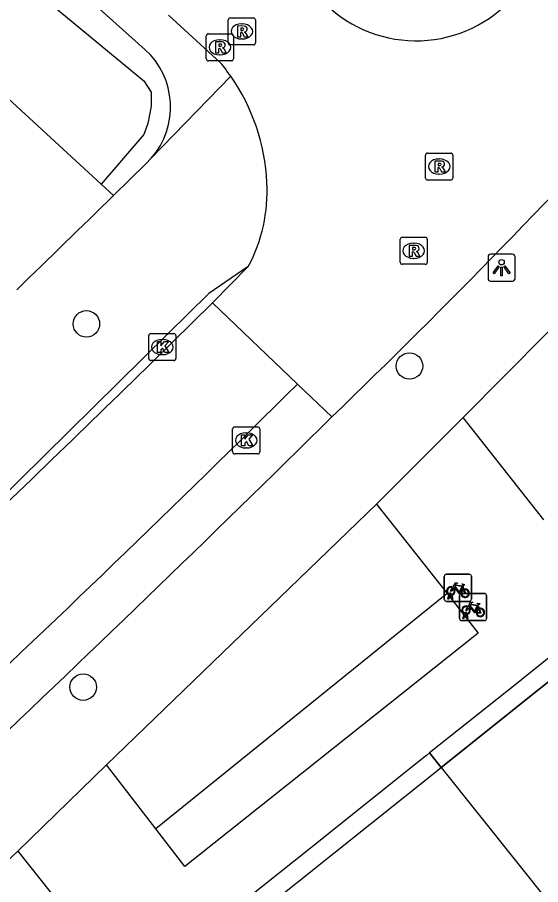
# Model space of a CAD drawing. Extents: x 159040 to 160094, y 381214 to 382518.
# Drawn here: x 159509.58 to 159528.9, y 381664.06 to 381696.1 of the extents above; entities that cross this region are included whole.
import ezdxf

# ---------------------------------------------------------------- set-up
doc = ezdxf.new("R2010")
doc.units = 0
for name, color, linetype in [('IMGEO_Boom', 7, 'Continuous'), ('IMGEO_Fietsenrek', 7, 'Continuous'), ('IMGEO_Haag', 7, 'Continuous'), ('IMGEO_Kolk', 7, 'Continuous'), ('IMGEO_Lichtpunt', 7, 'Continuous'), ('IMGEO_Pand', 7, 'Continuous'), ('IMGEO_Pand_overbouw', 7, 'Continuous'), ('IMGEO_Parkeervlak_open', 7, 'Continuous'), ('IMGEO_Rijbaan_lokaal_open', 7, 'Continuous'), ('IMGEO_Rioolput', 7, 'Continuous'), ('IMGEO_Voetpad_open', 7, 'Continuous')]:
    doc.layers.add(name, color=color, linetype=linetype)

msp = doc.modelspace()

# ---------------------------------------------------------------- linework, layer by layer
at = {"layer": 'IMGEO_Boom'}
for centre in [(159512.127, 381684.779), (159524.052, 381683.223), (159512.007, 381671.361)]:
    msp.add_circle(centre, 0.489, dxfattribs=at)
at = {"layer": 'IMGEO_Fietsenrek'}
for p, q in [((159525.34, 381674.605), (159525.34, 381675.446)), ((159525.34, 381675.446), (159525.34, 381674.605)), ((159525.415, 381675.53), (159526.256, 381675.53)), ((159526.256, 381675.53), (159525.415, 381675.53)), ((159526.34, 381675.455), (159526.34, 381674.614)), ((159526.34, 381674.614), (159526.34, 381675.455)), ((159526.027, 381675.079), (159526.063, 381674.984)), ((159525.467, 381674.614), (159525.506, 381674.774)), ((159525.501, 381674.614), (159525.467, 381674.614)), ((159525.536, 381674.762), (159525.501, 381674.614)), ((159525.578, 381674.786), (159525.577, 381674.79)), ((159525.619, 381674.614), (159525.585, 381674.756)), ((159525.609, 381674.797), (159525.61, 381674.79)), ((159525.617, 381674.76), (159525.652, 381674.614)), ((159525.652, 381674.614), (159525.619, 381674.614)), ((159525.902, 381673.893), (159525.902, 381674.734)), ((159525.902, 381674.734), (159525.902, 381673.893)), ((159525.977, 381674.818), (159526.818, 381674.818)), ((159526.818, 381674.818), (159525.977, 381674.818)), ((159526.902, 381674.743), (159526.902, 381673.902)), ((159526.902, 381673.902), (159526.902, 381674.743)), ((159526.265, 381674.53), (159525.424, 381674.53)), ((159525.424, 381674.53), (159526.265, 381674.53)), ((159526.589, 381674.367), (159526.625, 381674.272)), ((159526.029, 381673.902), (159526.068, 381674.062)), ((159526.098, 381674.05), (159526.063, 381673.902)), ((159526.14, 381674.074), (159526.139, 381674.078)), ((159526.181, 381673.902), (159526.147, 381674.044)), ((159526.171, 381674.085), (159526.172, 381674.078)), ((159526.179, 381674.048), (159526.214, 381673.902)), ((159526.827, 381673.818), (159525.986, 381673.818)), ((159525.986, 381673.818), (159526.827, 381673.818)), ((159526.063, 381673.902), (159526.029, 381673.902)), ((159526.214, 381673.902), (159526.181, 381673.902))]:
    msp.add_line(p, q, dxfattribs=at)
for points in [[(159525.674, 381675.004), (159525.622, 381674.914), (159525.582, 381674.889), (159525.583, 381674.936), (159525.638, 381675.03)], [(159525.653, 381675.056), (159525.748, 381675.22), (159525.834, 381675.206), (159525.836, 381675.197), (159525.78, 381675.186), (159525.753, 381675.141), (159526.009, 381675.1)], [(159525.949, 381674.812), (159525.899, 381674.812), (159525.708, 381675.063), (159525.689, 381675.031)], [(159525.996, 381675.075), (159525.739, 381675.116), (159525.722, 381675.087), (159525.889, 381674.867), (159525.996, 381675.075)], [(159526.044, 381674.977), (159526.014, 381675.054), (159525.905, 381674.836), (159525.948, 381674.836)], [(159525.978, 381674.836), (159526.098, 381674.835), (159526.054, 381674.949)], [(159526.074, 381674.956), (159526.129, 381674.811), (159525.979, 381674.811)], [(159526.009, 381675.1), (159526.034, 381675.149), (159526.028, 381675.153), (159526.005, 381675.157), (159525.993, 381675.164), (159525.992, 381675.167), (159525.994, 381675.172), (159526.089, 381675.157), (159526.091, 381675.147), (159526.081, 381675.134), (159526.069, 381675.128), (159526.055, 381675.134), (159526.027, 381675.079)], [(159526.236, 381674.292), (159526.184, 381674.202), (159526.144, 381674.177), (159526.145, 381674.224), (159526.2, 381674.318)], [(159526.215, 381674.344), (159526.31, 381674.508), (159526.396, 381674.494), (159526.398, 381674.485), (159526.342, 381674.474), (159526.315, 381674.429), (159526.571, 381674.388)], [(159526.511, 381674.1), (159526.461, 381674.1), (159526.27, 381674.351), (159526.251, 381674.319)], [(159526.558, 381674.363), (159526.301, 381674.404), (159526.284, 381674.375), (159526.451, 381674.155), (159526.558, 381674.363)], [(159526.606, 381674.265), (159526.576, 381674.342), (159526.467, 381674.124), (159526.51, 381674.124)], [(159526.571, 381674.388), (159526.596, 381674.437), (159526.59, 381674.441), (159526.567, 381674.445), (159526.555, 381674.452), (159526.554, 381674.455), (159526.556, 381674.46), (159526.651, 381674.445), (159526.653, 381674.435), (159526.643, 381674.422), (159526.631, 381674.416), (159526.617, 381674.422), (159526.589, 381674.367)], [(159526.54, 381674.124), (159526.66, 381674.123), (159526.616, 381674.237)], [(159526.636, 381674.244), (159526.691, 381674.099), (159526.541, 381674.099)]]:
    msp.add_lwpolyline(points, dxfattribs=at)
for centre, radius, start, end in [((159525.418, 381675.452), 0.0779, 92.4484, 184.2845), ((159525.418, 381675.452), 0.0779, 92.4484, 184.2845), ((159526.262, 381675.452), 0.0779, 2.4484, 94.2845), ((159526.262, 381675.452), 0.0779, 2.4484, 94.2845), ((159525.58, 381674.915), 0.159, 62.6766, 242.1369), ((159525.58, 381674.915), 0.129, 63.3192, 238.903), ((159525.58, 381674.915), 0.129, 283.6043, 43.4302), ((159525.58, 381674.915), 0.159, 283.5766, 46.6042), ((159526.107, 381674.831), 0.159, 113.3408, 178.3217), ((159526.107, 381674.831), 0.159, 187.0065, 105.7708), ((159526.107, 381674.831), 0.129, 113.923, 177.9556), ((159526.107, 381674.831), 0.129, 188.6715, 104.5883), ((159525.418, 381674.608), 0.0779, 182.4484, 274.2845), ((159525.418, 381674.608), 0.0779, 182.4484, 274.2845), ((159525.56, 381674.786), 0.0499, 12.8025, 158.6934), ((159525.58, 381674.915), 0.159, 253.9967, 271.7867), ((159525.56, 381674.786), 0.0174, 12.8025, 163.4502), ((159525.58, 381674.915), 0.129, 253.415, 269.0204), ((159525.98, 381674.74), 0.0779, 92.4484, 184.2845), ((159525.98, 381674.74), 0.0779, 92.4484, 184.2845), ((159526.262, 381674.608), 0.0779, 272.4484, 4.2845), ((159526.262, 381674.608), 0.0779, 272.4484, 4.2845), ((159526.824, 381674.74), 0.0779, 2.4484, 94.2845), ((159526.824, 381674.74), 0.0779, 2.4484, 94.2845), ((159526.142, 381674.203), 0.159, 62.6766, 242.1369), ((159526.142, 381674.203), 0.129, 63.3192, 238.903), ((159526.142, 381674.203), 0.129, 283.6043, 43.4302), ((159526.142, 381674.203), 0.159, 283.5766, 46.6042), ((159526.122, 381674.074), 0.0499, 12.8025, 158.6934), ((159526.142, 381674.203), 0.159, 253.9967, 271.7867), ((159526.122, 381674.074), 0.0174, 12.8025, 163.4502), ((159526.142, 381674.203), 0.129, 253.415, 269.0204), ((159526.669, 381674.119), 0.159, 113.3408, 178.3217), ((159526.669, 381674.119), 0.159, 187.0065, 105.7708), ((159526.669, 381674.119), 0.129, 113.923, 177.9556), ((159526.669, 381674.119), 0.129, 188.6715, 104.5883), ((159525.98, 381673.896), 0.0779, 182.4484, 274.2845), ((159525.98, 381673.896), 0.0779, 182.4484, 274.2845), ((159526.824, 381673.896), 0.0779, 272.4484, 4.2845), ((159526.824, 381673.896), 0.0779, 272.4484, 4.2845)]:
    msp.add_arc(centre, radius, start, end, dxfattribs=at)
at = {"layer": 'IMGEO_Haag'}
for points in [[(159505.343, 381696.684), (159507.696, 381699.277), (159509.875, 381697.373), (159514.249, 381693.758), (159514.523, 381693.338), (159514.523, 381692.822), (159514.394, 381692.176), (159514.249, 381691.773), (159512.668, 381689.946)], [(159525.44, 381674.816), (159514.696, 381666.122)]]:
    msp.add_lwpolyline(points, dxfattribs=at)
at = {"layer": 'IMGEO_Kolk'}
for p, q in [((159514.43, 381683.498), (159514.43, 381684.35)), ((159514.505, 381684.424), (159515.357, 381684.424)), ((159515.431, 381684.35), (159515.431, 381683.498)), ((159514.918, 381684.204), (159514.943, 381684.204)), ((159514.941, 381683.644), (159514.916, 381683.644)), ((159515.357, 381683.424), (159514.505, 381683.424)), ((159517.526, 381680.049), (159517.526, 381680.901)), ((159517.601, 381680.975), (159518.453, 381680.975)), ((159518.014, 381680.755), (159518.039, 381680.755)), ((159518.527, 381680.901), (159518.527, 381680.049)), ((159518.037, 381680.195), (159518.012, 381680.195)), ((159518.453, 381679.975), (159517.601, 381679.975))]:
    msp.add_line(p, q, dxfattribs=at)
for points in [[(159514.43, 381683.498), (159514.43, 381684.35)], [(159514.505, 381684.424), (159515.357, 381684.424)], [(159515.431, 381684.35), (159515.431, 381683.498)], [(159514.751, 381684.124), (159514.874, 381684.124), (159514.874, 381683.973), (159515.004, 381684.124), (159515.168, 381684.124), (159515.022, 381683.973), (159515.175, 381683.724), (159515.023, 381683.724), (159514.938, 381683.888), (159514.874, 381683.821), (159514.874, 381683.724), (159514.751, 381683.724), (159514.751, 381684.124)], [(159515.357, 381683.424), (159514.505, 381683.424)], [(159517.526, 381680.049), (159517.526, 381680.901)], [(159517.601, 381680.975), (159518.453, 381680.975)], [(159518.527, 381680.901), (159518.527, 381680.049)], [(159517.847, 381680.675), (159517.97, 381680.675), (159517.97, 381680.524), (159518.1, 381680.675), (159518.264, 381680.675), (159518.118, 381680.524), (159518.271, 381680.275), (159518.119, 381680.275), (159518.034, 381680.439), (159517.97, 381680.372), (159517.97, 381680.275), (159517.847, 381680.275), (159517.847, 381680.675)], [(159518.453, 381679.975), (159517.601, 381679.975)]]:
    msp.add_lwpolyline(points, dxfattribs=at)
for centre, start, end in [((159514.507, 381684.348), 91.552, 178.448), ((159514.507, 381684.348), 91.552, 178.448), ((159515.355, 381684.348), 1.552, 88.448), ((159515.355, 381684.348), 1.552, 88.448), ((159514.507, 381683.5), 181.552, 268.448), ((159514.507, 381683.5), 181.552, 268.448), ((159515.355, 381683.5), 271.552, 358.448), ((159515.355, 381683.5), 271.552, 358.448), ((159517.603, 381680.899), 91.552, 178.448), ((159517.603, 381680.899), 91.552, 178.448), ((159518.451, 381680.899), 1.552, 88.448), ((159518.451, 381680.899), 1.552, 88.448), ((159517.603, 381680.051), 181.552, 268.448), ((159517.603, 381680.051), 181.552, 268.448), ((159518.451, 381680.051), 271.552, 358.448), ((159518.451, 381680.051), 271.552, 358.448)]:
    msp.add_arc(centre, 0.0765, start, end, dxfattribs=at)
for centre, major_axis, ratio, start_param, end_param in [((159514.917, 381683.924), (-0.387, 0.002), 0.722429, 4.712389, 7.853982), ((159514.942, 381683.924), (-0.39, 0.002), 0.717154, 1.570796, 4.712389), ((159518.013, 381680.475), (-0.387, 0.002), 0.722429, 4.712389, 7.853982), ((159518.038, 381680.475), (-0.39, 0.002), 0.717154, 1.570796, 4.712389)]:
    msp.add_ellipse(centre, major_axis=major_axis, ratio=ratio, start_param=start_param, end_param=end_param, dxfattribs=at)
at = {"layer": 'IMGEO_Lichtpunt'}
for p, q in [((159526.955, 381687.26), (159526.955, 381686.453)), ((159526.955, 381687.26), (159526.955, 381686.453)), ((159527.857, 381687.355), (159527.049, 381687.355)), ((159527.857, 381687.355), (159527.049, 381687.355)), ((159527.951, 381686.453), (159527.951, 381687.26)), ((159527.951, 381686.453), (159527.951, 381687.26)), ((159527.049, 381686.359), (159527.857, 381686.359)), ((159527.049, 381686.359), (159527.857, 381686.359))]:
    msp.add_line(p, q, dxfattribs=at)
for points in [[(159527.329, 381686.924), (159527.368, 381686.896), (159527.18, 381686.634), (159527.142, 381686.661), (159527.329, 381686.924)], [(159527.431, 381686.876), (159527.478, 381686.876), (159527.478, 381686.554), (159527.431, 381686.554), (159527.431, 381686.876)], [(159527.541, 381686.896), (159527.579, 381686.923), (159527.766, 381686.661), (159527.727, 381686.633), (159527.541, 381686.896)]]:
    msp.add_lwpolyline(points, dxfattribs=at)
msp.add_circle((159527.454, 381687.058), 0.0994, dxfattribs=at)
for centre, start, end in [((159527.049, 381687.26), 90, 180), ((159527.049, 381687.26), 90, 180), ((159527.857, 381687.26), 0, 90), ((159527.857, 381687.26), 0, 90), ((159527.049, 381686.453), 180, 270), ((159527.049, 381686.453), 180, 270), ((159527.857, 381686.453), 270, 0), ((159527.857, 381686.453), 270, 360)]:
    msp.add_arc(centre, 0.0946, start, end, dxfattribs=at)
at = {"layer": 'IMGEO_Pand'}
for points in [[(159539.633, 381679.917), (159525.223, 381668.397)], [(159510.034, 381657.157), (159510.259, 381657.341), (159510.714, 381656.799), (159525.223, 381668.397)], [(159525.223, 381668.397), (159530.643, 381661.602)]]:
    msp.add_lwpolyline(points, dxfattribs=at)
at = {"layer": 'IMGEO_Pand_overbouw'}
for points in [[(159539.633, 381679.917), (159539.216, 381680.44), (159538.972, 381680.245), (159538.774, 381680.088), (159535.436, 381677.422), (159535.246, 381677.271), (159531.809, 381674.527), (159531.614, 381674.372), (159528.2, 381671.646), (159528.001, 381671.487), (159524.798, 381668.93), (159525.223, 381668.397)], [(159525.223, 381668.397), (159524.798, 381668.93), (159524.677, 381668.833), (159524.478, 381668.675), (159521.138, 381666.008), (159520.939, 381665.849), (159517.513, 381663.114), (159517.312, 381662.954), (159513.901, 381660.23), (159513.697, 381660.068), (159510.259, 381657.341), (159510.714, 381656.799)]]:
    msp.add_lwpolyline(points, close=True, dxfattribs=at)
at = {"layer": 'IMGEO_Parkeervlak_open'}
for points in [[(159512.668, 381689.946), (159505.343, 381696.684)], [(159513.128, 381689.523), (159512.668, 381689.946)]]:
    msp.add_lwpolyline(points, dxfattribs=at)
at = {"layer": 'IMGEO_Rijbaan_lokaal_open'}
for points in [[(159517.073, 381694.429), (159515.163, 381696.185)], [(159518.101, 381686.896), (159516.65, 381685.903), (159515.132, 381684.407), (159508.736, 381678.104)], [(159516.782, 381685.556), (159518.101, 381686.896)], [(159519.915, 381682.556), (159516.782, 381685.556)], [(159519.915, 381682.556), (159521.189, 381681.348)]]:
    msp.add_lwpolyline(points, dxfattribs=at)
for centre, radius, start, end in [((159524.3, 381700.034), 4.797, 225.7679, 318.762), ((159510.838, 381689.26), 8.099, 35.2117, 39.6587), ((159511.36, 381689.674), 7.434, 2.5005, 34.9281), ((159323.736, 381885.879), 284.29, 313.99126, 317.56976), ((159512.929, 381689.667), 5.868, 331.8232, 3.2365), ((158858.122, 382353.899), 938.358, 313.907288, 314.581927), ((159078.736, 382126.078), 625.58, 313.112333, 314.848248)]:
    msp.add_arc(centre, radius, start, end, dxfattribs=at)
at = {"layer": 'IMGEO_Rioolput'}
for p, q in [((159517.44, 381696.084), (159518.292, 381696.084)), ((159517.365, 381695.158), (159517.365, 381696.01)), ((159517.853, 381695.864), (159517.878, 381695.864)), ((159518.366, 381696.01), (159518.366, 381695.158)), ((159516.629, 381695.496), (159517.481, 381695.496)), ((159516.554, 381694.57), (159516.554, 381695.422)), ((159517.042, 381695.276), (159517.067, 381695.276)), ((159517.555, 381695.422), (159517.555, 381694.57)), ((159517.876, 381695.304), (159517.851, 381695.304)), ((159518.292, 381695.084), (159517.44, 381695.084)), ((159517.481, 381694.496), (159516.629, 381694.496)), ((159517.065, 381694.716), (159517.04, 381694.716)), ((159524.65, 381690.165), (159524.65, 381691.017)), ((159524.725, 381691.091), (159525.577, 381691.091)), ((159525.651, 381691.017), (159525.651, 381690.165)), ((159525.138, 381690.871), (159525.163, 381690.871)), ((159525.161, 381690.311), (159525.136, 381690.311)), ((159525.577, 381690.091), (159524.725, 381690.091)), ((159523.71, 381687.054), (159523.71, 381687.906)), ((159523.785, 381687.98), (159524.637, 381687.98)), ((159524.198, 381687.76), (159524.223, 381687.76)), ((159524.711, 381687.906), (159524.711, 381687.054)), ((159524.221, 381687.2), (159524.196, 381687.2)), ((159524.637, 381686.98), (159523.785, 381686.98))]:
    msp.add_line(p, q, dxfattribs=at)
for points in [[(159517.44, 381696.084), (159518.292, 381696.084)], [(159517.365, 381695.158), (159517.365, 381696.01)], [(159517.954, 381695.782), (159517.702, 381695.784), (159517.702, 381695.384)], [(159518.366, 381696.01), (159518.366, 381695.158)], [(159516.629, 381695.496), (159517.481, 381695.496)], [(159517.702, 381695.384), (159517.826, 381695.384), (159517.826, 381695.546), (159517.837, 381695.546)], [(159517.88, 381695.703), (159517.826, 381695.703), (159517.826, 381695.622)], [(159517.826, 381695.622), (159517.878, 381695.622)], [(159517.884, 381695.517), (159517.955, 381695.384), (159518.095, 381695.384), (159518.03, 381695.51)], [(159516.554, 381694.57), (159516.554, 381695.422)], [(159517.143, 381695.194), (159516.891, 381695.196), (159516.891, 381694.796)], [(159517.069, 381695.115), (159517.015, 381695.115), (159517.015, 381695.034)], [(159517.555, 381695.422), (159517.555, 381694.57)], [(159516.891, 381694.796), (159517.015, 381694.796), (159517.015, 381694.958), (159517.026, 381694.958)], [(159517.015, 381695.034), (159517.067, 381695.034)], [(159517.073, 381694.929), (159517.144, 381694.796), (159517.284, 381694.796), (159517.219, 381694.922)], [(159518.292, 381695.084), (159517.44, 381695.084)], [(159517.481, 381694.496), (159516.629, 381694.496)], [(159524.65, 381690.165), (159524.65, 381691.017)], [(159524.725, 381691.091), (159525.577, 381691.091)], [(159525.651, 381691.017), (159525.651, 381690.165)], [(159525.239, 381690.789), (159524.987, 381690.791), (159524.987, 381690.391)], [(159525.165, 381690.71), (159525.111, 381690.71), (159525.111, 381690.629)], [(159525.111, 381690.629), (159525.163, 381690.629)], [(159524.987, 381690.391), (159525.111, 381690.391), (159525.111, 381690.553), (159525.122, 381690.553)], [(159525.169, 381690.524), (159525.24, 381690.391), (159525.38, 381690.391), (159525.315, 381690.517)], [(159525.577, 381690.091), (159524.725, 381690.091)], [(159523.71, 381687.054), (159523.71, 381687.906)], [(159523.785, 381687.98), (159524.637, 381687.98)], [(159524.711, 381687.906), (159524.711, 381687.054)], [(159524.299, 381687.678), (159524.047, 381687.68), (159524.047, 381687.28)], [(159524.047, 381687.28), (159524.171, 381687.28), (159524.171, 381687.442), (159524.182, 381687.442)], [(159524.225, 381687.599), (159524.171, 381687.599), (159524.171, 381687.518)], [(159524.171, 381687.518), (159524.223, 381687.518)], [(159524.229, 381687.413), (159524.3, 381687.28), (159524.44, 381687.28), (159524.375, 381687.406)], [(159524.637, 381686.98), (159523.785, 381686.98)]]:
    msp.add_lwpolyline(points, dxfattribs=at)
for centre, radius, start, end in [((159517.442, 381696.008), 0.0765, 91.552, 178.448), ((159517.442, 381696.008), 0.0765, 91.552, 178.448), ((159518.29, 381696.008), 0.0765, 1.552, 88.448), ((159518.29, 381696.008), 0.0765, 1.552, 88.448), ((159517.953, 381695.672), 0.109, 350.3612, 89.416), ((159516.631, 381695.42), 0.0765, 91.552, 178.448), ((159516.631, 381695.42), 0.0765, 91.552, 178.448), ((159517.479, 381695.42), 0.0765, 1.552, 88.448), ((159517.479, 381695.42), 0.0765, 1.552, 88.448), ((159517.836, 381695.493), 0.0533, 26.0293, 88.6989), ((159517.862, 381695.811), 0.19, 274.7715, 282.9687), ((159517.886, 381695.607), 0.0964, 77.0061, 93.1865), ((159517.9, 381695.664), 0.0378, 276.6634, 79.6772), ((159517.951, 381695.672), 0.112, 277.5842, 350.9817), ((159517.935, 381695.457), 0.108, 29.5134, 73.7905), ((159517.075, 381695.019), 0.0964, 77.0061, 93.1865), ((159517.089, 381695.076), 0.0378, 276.6634, 79.6772), ((159517.142, 381695.084), 0.109, 350.3612, 89.416), ((159517.442, 381695.16), 0.0765, 181.552, 268.448), ((159517.442, 381695.16), 0.0765, 181.552, 268.448), ((159518.29, 381695.16), 0.0765, 271.552, 358.448), ((159518.29, 381695.16), 0.0765, 271.552, 358.448), ((159517.025, 381694.905), 0.0533, 26.0293, 88.6989), ((159517.051, 381695.223), 0.19, 274.7715, 282.9687), ((159517.14, 381695.084), 0.112, 277.5842, 350.9817), ((159517.124, 381694.869), 0.108, 29.5134, 73.7905), ((159516.631, 381694.572), 0.0765, 181.552, 268.448), ((159516.631, 381694.572), 0.0765, 181.552, 268.448), ((159517.479, 381694.572), 0.0765, 271.552, 358.448), ((159517.479, 381694.572), 0.0765, 271.552, 358.448), ((159524.727, 381691.015), 0.0765, 91.552, 178.448), ((159524.727, 381691.015), 0.0765, 91.552, 178.448), ((159525.575, 381691.015), 0.0765, 1.552, 88.448), ((159525.575, 381691.015), 0.0765, 1.552, 88.448), ((159525.147, 381690.818), 0.19, 274.7715, 282.9687), ((159525.171, 381690.614), 0.0964, 77.0061, 93.1865), ((159525.185, 381690.671), 0.0378, 276.6634, 79.6772), ((159525.238, 381690.679), 0.109, 350.3612, 89.416), ((159525.236, 381690.679), 0.112, 277.5842, 350.9817), ((159525.121, 381690.5), 0.0533, 26.0293, 88.6989), ((159525.22, 381690.464), 0.108, 29.5134, 73.7905), ((159524.727, 381690.167), 0.0765, 181.552, 268.448), ((159524.727, 381690.167), 0.0765, 181.552, 268.448), ((159525.575, 381690.167), 0.0765, 271.552, 358.448), ((159525.575, 381690.167), 0.0765, 271.552, 358.448), ((159523.787, 381687.904), 0.0765, 91.552, 178.448), ((159523.787, 381687.904), 0.0765, 91.552, 178.448), ((159524.635, 381687.904), 0.0765, 1.552, 88.448), ((159524.635, 381687.904), 0.0765, 1.552, 88.448), ((159524.181, 381687.389), 0.0533, 26.0293, 88.6989), ((159524.207, 381687.707), 0.19, 274.7715, 282.9687), ((159524.231, 381687.503), 0.0964, 77.0061, 93.1865), ((159524.245, 381687.56), 0.0378, 276.6634, 79.6772), ((159524.298, 381687.568), 0.109, 350.3612, 89.416), ((159524.296, 381687.568), 0.112, 277.5842, 350.9817), ((159524.28, 381687.353), 0.108, 29.5134, 73.7905), ((159523.787, 381687.056), 0.0765, 181.552, 268.448), ((159523.787, 381687.056), 0.0765, 181.552, 268.448), ((159524.635, 381687.056), 0.0765, 271.552, 358.448), ((159524.635, 381687.056), 0.0765, 271.552, 358.448)]:
    msp.add_arc(centre, radius, start, end, dxfattribs=at)
for centre, major_axis, ratio, start_param, end_param in [((159517.852, 381695.584), (-0.387, 0.002), 0.722429, 4.712389, 7.853982), ((159517.877, 381695.584), (-0.39, 0.002), 0.717154, 1.570796, 4.712389), ((159517.041, 381694.996), (-0.387, 0.002), 0.722429, 4.712389, 7.853982), ((159517.066, 381694.996), (-0.39, 0.002), 0.717154, 1.570796, 4.712389), ((159525.137, 381690.591), (-0.387, 0.002), 0.722429, 4.712389, 7.853982), ((159525.162, 381690.591), (-0.39, 0.002), 0.717154, 1.570796, 4.712389), ((159524.197, 381687.48), (-0.387, 0.002), 0.722429, 4.712389, 7.853982), ((159524.222, 381687.48), (-0.39, 0.002), 0.717154, 1.570796, 4.712389)]:
    msp.add_ellipse(centre, major_axis=major_axis, ratio=ratio, start_param=start_param, end_param=end_param, dxfattribs=at)
at = {"layer": 'IMGEO_Voetpad_open'}
for points in [[(159497.52, 381709.938), (159514.289, 381694.918)], [(159517.455, 381693.93), (159514.523, 381690.901)], [(159526.033, 381681.326), (159529.122, 381684.438), (159535.768, 381691.423)], [(159514.523, 381690.901), (159514.324, 381690.696), (159513.726, 381690.109), (159513.128, 381689.523)], [(159526.033, 381681.326), (159522.833, 381678.114)], [(159529.018, 381677.537), (159526.033, 381681.326)], [(159512.874, 381668.486), (159522.833, 381678.114)], [(159522.833, 381678.114), (159525.44, 381674.816)], [(159525.44, 381674.816), (159526.592, 381673.359), (159515.763, 381664.736), (159514.696, 381666.122)], [(159512.874, 381668.486), (159509.598, 381665.306)], [(159514.696, 381666.122), (159512.874, 381668.486)], [(159506.037, 381658.997), (159504.688, 381660.71), (159509.598, 381665.306)], [(159509.598, 381665.306), (159511.226, 381663.261)]]:
    msp.add_lwpolyline(points, dxfattribs=at)
for centre, radius, start, end in [((159512.367, 381692.791), 2.867, 318.7715, 47.8962), ((158744.532, 382474.426), 1098.55, 314.138593, 314.398616), ((158913.688, 382296.233), 864.374, 313.38879, 314.653913)]:
    msp.add_arc(centre, radius, start, end, dxfattribs=at)

doc.saveas('drawing.dxf')
